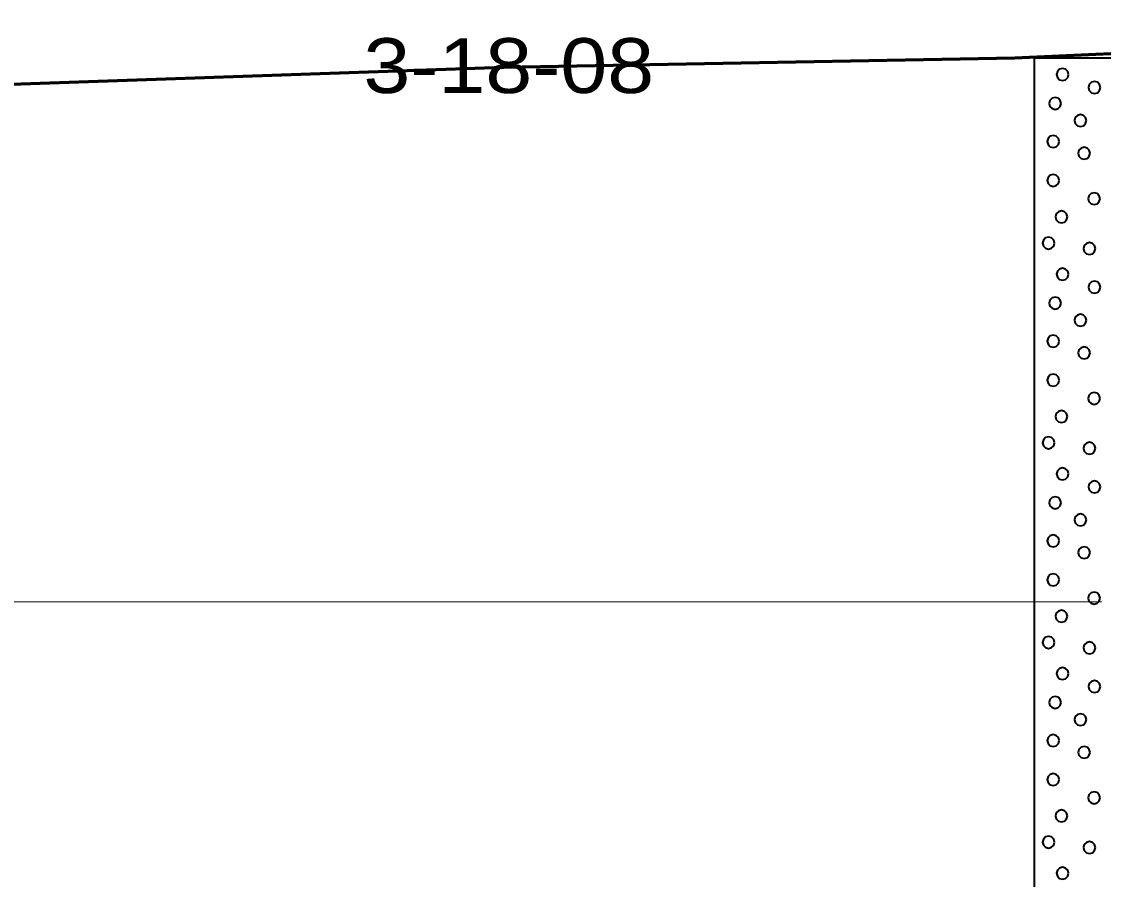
# Model space of a CAD drawing. Extents: x -582 to 653, y -817 to -3.
# Drawn here: x 14.65 to 28.4, y -497.66 to -486.75 of the extents above; entities that cross this region are included whole.
import ezdxf
from ezdxf.enums import TextEntityAlignment as Align

# ---------------------------------------------------------------- set-up
doc = ezdxf.new("R2010")
doc.units = 0
doc.header["$LTSCALE"] = 0.4
doc.linetypes.add('LONG_DASHED', pattern=[7.5, 6, -1.5])
for name, color, linetype, lineweight in [('26', 7, 'LONG_DASHED', 40), ('27', 7, 'Continuous', 40), ('7', 7, 'Continuous', 13)]:
    doc.layers.add(name, color=color, linetype=linetype, lineweight=lineweight)

msp = doc.modelspace()

# ---------------------------------------------------------------- linework, layer by layer
at = {"layer": '26', "linetype": 'Continuous', "lineweight": 60}
msp.add_lwpolyline([(-9.2213, -488.1228), (3.2787, -487.6628), (13.2787, -487.5928), (20.7787, -487.3328), (27.2787, -487.2128), (33.2787, -486.9428), (43.2787, -486.7528)], dxfattribs=at)
at = {"layer": '27'}
for points in [[(27.5287, -487.2128), (30.0287, -487.2128), (30.0287, -513.7128), (27.5287, -513.7128)], [(27.9606, -487.4255), (27.9504, -487.3874), (27.9225, -487.3595), (27.8844, -487.3493), (27.8463, -487.3595), (27.8184, -487.3874), (27.8082, -487.4255), (27.8184, -487.4636), (27.8463, -487.4914), (27.8844, -487.5017), (27.9225, -487.4914), (27.9504, -487.4636)], [(28.3655, -487.5907), (28.3553, -487.5526), (28.3274, -487.5247), (28.2893, -487.5145), (28.2512, -487.5247), (28.2233, -487.5526), (28.2131, -487.5907), (28.2233, -487.6288), (28.2512, -487.6567), (28.2893, -487.6669), (28.3274, -487.6567), (28.3553, -487.6288)], [(27.8644, -487.7933), (27.8542, -487.7552), (27.8263, -487.7273), (27.7882, -487.7171), (27.7501, -487.7273), (27.7222, -487.7552), (27.712, -487.7933), (27.7222, -487.8314), (27.7501, -487.8593), (27.7882, -487.8695), (27.8263, -487.8593), (27.8542, -487.8314)], [(28.1873, -488.012), (28.1771, -487.9739), (28.1492, -487.946), (28.1111, -487.9358), (28.073, -487.946), (28.0451, -487.9739), (28.0349, -488.012), (28.0451, -488.0501), (28.073, -488.078), (28.1111, -488.0882), (28.1492, -488.078), (28.1771, -488.0501)], [(27.8415, -488.2777), (27.8313, -488.2396), (27.8034, -488.2117), (27.7653, -488.2015), (27.7272, -488.2117), (27.6993, -488.2396), (27.6891, -488.2777), (27.6993, -488.3158), (27.7272, -488.3437), (27.7653, -488.3539), (27.8034, -488.3437), (27.8313, -488.3158)], [(28.2331, -488.4277), (28.2229, -488.3896), (28.195, -488.3617), (28.1569, -488.3515), (28.1188, -488.3617), (28.0909, -488.3896), (28.0807, -488.4277), (28.0909, -488.4658), (28.1188, -488.4937), (28.1569, -488.5039), (28.195, -488.4937), (28.2229, -488.4658)], [(27.8415, -488.7735), (27.8313, -488.7354), (27.8034, -488.7075), (27.7653, -488.6973), (27.7272, -488.7075), (27.6993, -488.7354), (27.6891, -488.7735), (27.6993, -488.8116), (27.7272, -488.8394), (27.7653, -488.8497), (27.8034, -488.8394), (27.8313, -488.8116)], [(28.3602, -489.0048), (28.35, -488.9667), (28.3221, -488.9388), (28.284, -488.9286), (28.2459, -488.9388), (28.218, -488.9667), (28.2078, -489.0048), (28.218, -489.0429), (28.2459, -489.0708), (28.284, -489.081), (28.3221, -489.0708), (28.35, -489.0429)], [(27.9445, -489.2362), (27.9343, -489.1981), (27.9064, -489.1702), (27.8683, -489.16), (27.8302, -489.1702), (27.8023, -489.1981), (27.7921, -489.2362), (27.8023, -489.2743), (27.8302, -489.3022), (27.8683, -489.3124), (27.9064, -489.3022), (27.9343, -489.2743)], [(27.783, -489.5693), (27.7728, -489.5312), (27.7449, -489.5033), (27.7068, -489.4931), (27.6687, -489.5033), (27.6408, -489.5312), (27.6306, -489.5693), (27.6408, -489.6074), (27.6687, -489.6353), (27.7068, -489.6455), (27.7449, -489.6353), (27.7728, -489.6074)], [(28.3017, -489.6392), (28.2915, -489.6011), (28.2636, -489.5732), (28.2255, -489.563), (28.1874, -489.5732), (28.1595, -489.6011), (28.1493, -489.6392), (28.1595, -489.6773), (28.1874, -489.7052), (28.2255, -489.7154), (28.2636, -489.7052), (28.2915, -489.6773)], [(27.9606, -489.9655), (27.9504, -489.9274), (27.9225, -489.8995), (27.8844, -489.8893), (27.8463, -489.8995), (27.8184, -489.9274), (27.8082, -489.9655), (27.8184, -490.0036), (27.8463, -490.0314), (27.8844, -490.0417), (27.9225, -490.0314), (27.9504, -490.0036)], [(28.3655, -490.1307), (28.3553, -490.0926), (28.3274, -490.0647), (28.2893, -490.0545), (28.2512, -490.0647), (28.2233, -490.0926), (28.2131, -490.1307), (28.2233, -490.1688), (28.2512, -490.1967), (28.2893, -490.2069), (28.3274, -490.1967), (28.3553, -490.1688)], [(27.8644, -490.3333), (27.8542, -490.2952), (27.8263, -490.2673), (27.7882, -490.2571), (27.7501, -490.2673), (27.7222, -490.2952), (27.712, -490.3333), (27.7222, -490.3714), (27.7501, -490.3993), (27.7882, -490.4095), (27.8263, -490.3993), (27.8542, -490.3714)], [(28.1873, -490.552), (28.1771, -490.5139), (28.1492, -490.486), (28.1111, -490.4758), (28.073, -490.486), (28.0451, -490.5139), (28.0349, -490.552), (28.0451, -490.5901), (28.073, -490.618), (28.1111, -490.6282), (28.1492, -490.618), (28.1771, -490.5901)], [(27.8415, -490.8177), (27.8313, -490.7796), (27.8034, -490.7517), (27.7653, -490.7415), (27.7272, -490.7517), (27.6993, -490.7796), (27.6891, -490.8177), (27.6993, -490.8558), (27.7272, -490.8837), (27.7653, -490.8939), (27.8034, -490.8837), (27.8313, -490.8558)], [(28.2331, -490.9677), (28.2229, -490.9296), (28.195, -490.9017), (28.1569, -490.8915), (28.1188, -490.9017), (28.0909, -490.9296), (28.0807, -490.9677), (28.0909, -491.0058), (28.1188, -491.0337), (28.1569, -491.0439), (28.195, -491.0337), (28.2229, -491.0058)], [(27.8415, -491.3135), (27.8313, -491.2754), (27.8034, -491.2475), (27.7653, -491.2373), (27.7272, -491.2475), (27.6993, -491.2754), (27.6891, -491.3135), (27.6993, -491.3516), (27.7272, -491.3794), (27.7653, -491.3897), (27.8034, -491.3794), (27.8313, -491.3516)], [(28.3602, -491.5448), (28.35, -491.5067), (28.3221, -491.4788), (28.284, -491.4686), (28.2459, -491.4788), (28.218, -491.5067), (28.2078, -491.5448), (28.218, -491.5829), (28.2459, -491.6108), (28.284, -491.621), (28.3221, -491.6108), (28.35, -491.5829)], [(27.9445, -491.7762), (27.9343, -491.7381), (27.9064, -491.7102), (27.8683, -491.7), (27.8302, -491.7102), (27.8023, -491.7381), (27.7921, -491.7762), (27.8023, -491.8143), (27.8302, -491.8422), (27.8683, -491.8524), (27.9064, -491.8422), (27.9343, -491.8143)], [(27.783, -492.1093), (27.7728, -492.0712), (27.7449, -492.0433), (27.7068, -492.0331), (27.6687, -492.0433), (27.6408, -492.0712), (27.6306, -492.1093), (27.6408, -492.1474), (27.6687, -492.1753), (27.7068, -492.1855), (27.7449, -492.1753), (27.7728, -492.1474)], [(28.3017, -492.1792), (28.2915, -492.1411), (28.2636, -492.1132), (28.2255, -492.103), (28.1874, -492.1132), (28.1595, -492.1411), (28.1493, -492.1792), (28.1595, -492.2173), (28.1874, -492.2452), (28.2255, -492.2554), (28.2636, -492.2452), (28.2915, -492.2173)], [(27.9606, -492.5055), (27.9504, -492.4674), (27.9225, -492.4395), (27.8844, -492.4293), (27.8463, -492.4395), (27.8184, -492.4674), (27.8082, -492.5055), (27.8184, -492.5436), (27.8463, -492.5714), (27.8844, -492.5817), (27.9225, -492.5714), (27.9504, -492.5436)], [(28.3655, -492.6707), (28.3553, -492.6326), (28.3274, -492.6047), (28.2893, -492.5945), (28.2512, -492.6047), (28.2233, -492.6326), (28.2131, -492.6707), (28.2233, -492.7088), (28.2512, -492.7367), (28.2893, -492.7469), (28.3274, -492.7367), (28.3553, -492.7088)], [(27.8644, -492.8733), (27.8542, -492.8352), (27.8263, -492.8073), (27.7882, -492.7971), (27.7501, -492.8073), (27.7222, -492.8352), (27.712, -492.8733), (27.7222, -492.9114), (27.7501, -492.9393), (27.7882, -492.9495), (27.8263, -492.9393), (27.8542, -492.9114)], [(28.1873, -493.092), (28.1771, -493.0539), (28.1492, -493.026), (28.1111, -493.0158), (28.073, -493.026), (28.0451, -493.0539), (28.0349, -493.092), (28.0451, -493.1301), (28.073, -493.158), (28.1111, -493.1682), (28.1492, -493.158), (28.1771, -493.1301)], [(27.8415, -493.3577), (27.8313, -493.3196), (27.8034, -493.2917), (27.7653, -493.2815), (27.7272, -493.2917), (27.6993, -493.3196), (27.6891, -493.3577), (27.6993, -493.3958), (27.7272, -493.4237), (27.7653, -493.4339), (27.8034, -493.4237), (27.8313, -493.3958)], [(28.2331, -493.5077), (28.2229, -493.4696), (28.195, -493.4417), (28.1569, -493.4315), (28.1188, -493.4417), (28.0909, -493.4696), (28.0807, -493.5077), (28.0909, -493.5458), (28.1188, -493.5737), (28.1569, -493.5839), (28.195, -493.5737), (28.2229, -493.5458)], [(27.8415, -493.8535), (27.8313, -493.8154), (27.8034, -493.7875), (27.7653, -493.7773), (27.7272, -493.7875), (27.6993, -493.8154), (27.6891, -493.8535), (27.6993, -493.8916), (27.7272, -493.9194), (27.7653, -493.9297), (27.8034, -493.9194), (27.8313, -493.8916)], [(28.3602, -494.0848), (28.35, -494.0467), (28.3221, -494.0188), (28.284, -494.0086), (28.2459, -494.0188), (28.218, -494.0467), (28.2078, -494.0848), (28.218, -494.1229), (28.2459, -494.1508), (28.284, -494.161), (28.3221, -494.1508), (28.35, -494.1229)], [(27.9445, -494.3162), (27.9343, -494.2781), (27.9064, -494.2502), (27.8683, -494.24), (27.8302, -494.2502), (27.8023, -494.2781), (27.7921, -494.3162), (27.8023, -494.3543), (27.8302, -494.3822), (27.8683, -494.3924), (27.9064, -494.3822), (27.9343, -494.3543)], [(27.783, -494.6493), (27.7728, -494.6112), (27.7449, -494.5833), (27.7068, -494.5731), (27.6687, -494.5833), (27.6408, -494.6112), (27.6306, -494.6493), (27.6408, -494.6874), (27.6687, -494.7153), (27.7068, -494.7255), (27.7449, -494.7153), (27.7728, -494.6874)], [(28.3017, -494.7192), (28.2915, -494.6811), (28.2636, -494.6532), (28.2255, -494.643), (28.1874, -494.6532), (28.1595, -494.6811), (28.1493, -494.7192), (28.1595, -494.7573), (28.1874, -494.7852), (28.2255, -494.7954), (28.2636, -494.7852), (28.2915, -494.7573)], [(27.9606, -495.0455), (27.9504, -495.0074), (27.9225, -494.9795), (27.8844, -494.9693), (27.8463, -494.9795), (27.8184, -495.0074), (27.8082, -495.0455), (27.8184, -495.0836), (27.8463, -495.1114), (27.8844, -495.1217), (27.9225, -495.1114), (27.9504, -495.0836)], [(28.3655, -495.2107), (28.3553, -495.1726), (28.3274, -495.1447), (28.2893, -495.1345), (28.2512, -495.1447), (28.2233, -495.1726), (28.2131, -495.2107), (28.2233, -495.2488), (28.2512, -495.2767), (28.2893, -495.2869), (28.3274, -495.2767), (28.3553, -495.2488)], [(27.8644, -495.4133), (27.8542, -495.3752), (27.8263, -495.3473), (27.7882, -495.3371), (27.7501, -495.3473), (27.7222, -495.3752), (27.712, -495.4133), (27.7222, -495.4514), (27.7501, -495.4793), (27.7882, -495.4895), (27.8263, -495.4793), (27.8542, -495.4514)], [(28.1873, -495.632), (28.1771, -495.5939), (28.1492, -495.566), (28.1111, -495.5558), (28.073, -495.566), (28.0451, -495.5939), (28.0349, -495.632), (28.0451, -495.6701), (28.073, -495.698), (28.1111, -495.7082), (28.1492, -495.698), (28.1771, -495.6701)], [(27.8415, -495.8977), (27.8313, -495.8596), (27.8034, -495.8317), (27.7653, -495.8215), (27.7272, -495.8317), (27.6993, -495.8596), (27.6891, -495.8977), (27.6993, -495.9358), (27.7272, -495.9637), (27.7653, -495.9739), (27.8034, -495.9637), (27.8313, -495.9358)], [(28.2331, -496.0477), (28.2229, -496.0096), (28.195, -495.9817), (28.1569, -495.9715), (28.1188, -495.9817), (28.0909, -496.0096), (28.0807, -496.0477), (28.0909, -496.0858), (28.1188, -496.1137), (28.1569, -496.1239), (28.195, -496.1137), (28.2229, -496.0858)], [(27.8415, -496.3935), (27.8313, -496.3554), (27.8034, -496.3275), (27.7653, -496.3173), (27.7272, -496.3275), (27.6993, -496.3554), (27.6891, -496.3935), (27.6993, -496.4316), (27.7272, -496.4594), (27.7653, -496.4697), (27.8034, -496.4594), (27.8313, -496.4316)], [(28.3602, -496.6248), (28.35, -496.5867), (28.3221, -496.5588), (28.284, -496.5486), (28.2459, -496.5588), (28.218, -496.5867), (28.2078, -496.6248), (28.218, -496.6629), (28.2459, -496.6908), (28.284, -496.701), (28.3221, -496.6908), (28.35, -496.6629)], [(27.9445, -496.8562), (27.9343, -496.8181), (27.9064, -496.7902), (27.8683, -496.78), (27.8302, -496.7902), (27.8023, -496.8181), (27.7921, -496.8562), (27.8023, -496.8943), (27.8302, -496.9222), (27.8683, -496.9324), (27.9064, -496.9222), (27.9343, -496.8943)], [(27.783, -497.1893), (27.7728, -497.1512), (27.7449, -497.1233), (27.7068, -497.1131), (27.6687, -497.1233), (27.6408, -497.1512), (27.6306, -497.1893), (27.6408, -497.2274), (27.6687, -497.2553), (27.7068, -497.2655), (27.7449, -497.2553), (27.7728, -497.2274)], [(28.3017, -497.2592), (28.2915, -497.2211), (28.2636, -497.1932), (28.2255, -497.183), (28.1874, -497.1932), (28.1595, -497.2211), (28.1493, -497.2592), (28.1595, -497.2973), (28.1874, -497.3252), (28.2255, -497.3354), (28.2636, -497.3252), (28.2915, -497.2973)], [(27.9606, -497.5855), (27.9504, -497.5474), (27.9225, -497.5195), (27.8844, -497.5093), (27.8463, -497.5195), (27.8184, -497.5474), (27.8082, -497.5855), (27.8184, -497.6236), (27.8463, -497.6514), (27.8844, -497.6617), (27.9225, -497.6514), (27.9504, -497.6236)]]:
    msp.add_lwpolyline(points, close=True, dxfattribs=at)
at = {"layer": '7'}
for p, q in [((-23.9857, -494.1328), (27.5287, -494.1328)), ((-22.9713, -494.1328), (28.379, -494.1328))]:
    msp.add_line(p, q, dxfattribs=at)

# ---------------------------------------------------------------- texts
at = {"layer": '27', "width": 1.15}
msp.add_text('3-18-08', height=0.6976, dxfattribs=at).set_placement((20.8407, -487.6612), align=Align.CENTER)

doc.saveas('drawing.dxf')
